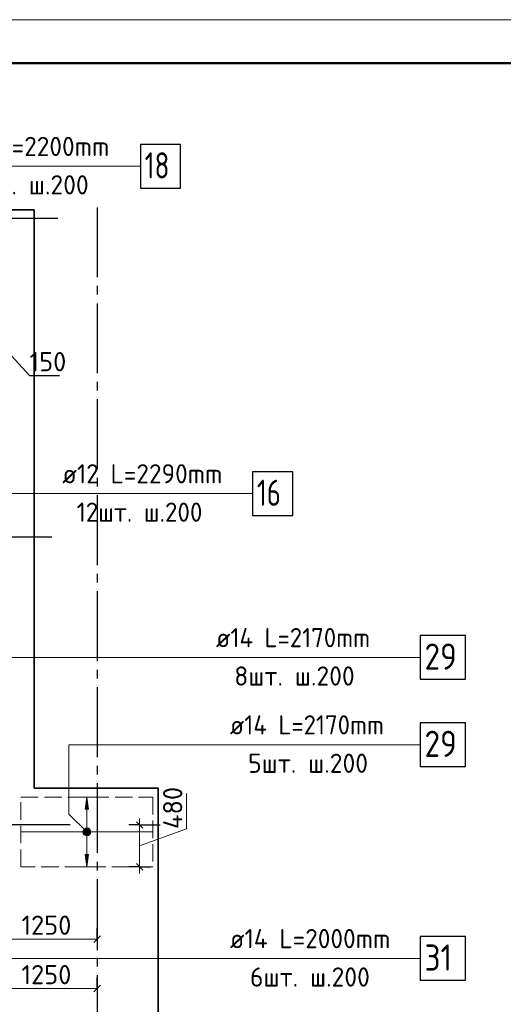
# Model space of a CAD drawing. Header units: millimetres. Extents: x 40580 to 1930067, y -240640 to 81020.
# Tile 278 of 656: x 781336 to 786876, y -192174 to -180889. Entities that reach past the tile are written whole.
import ezdxf

# ---------------------------------------------------------------- set-up
doc = ezdxf.new("R2010")
doc.units = ezdxf.units.MM
for name, pattern in [('______2', [270, 200, -70]), ('______5', [1100, 800, -100, 100, -100]), ('CENTER', [2, 1.25, -0.25, 0.25, -0.25])]:
    doc.linetypes.add(name, pattern=pattern)
for name, color, linetype, lineweight in [('Standard', 7, 'Continuous', 25), ('ДОП Верх по У', 7, 'Continuous', 25), ('ЖБ Перекрытие верхний уровень', 7, 'Continuous', 35), ('ОСИ', 7, 'CENTER', 15), ('Позиционная метка номер позиции', 7, 'Continuous', 13), ('Примечания', 7, 'Continuous', 13)]:
    doc.layers.add(name, color=color, linetype=linetype, lineweight=lineweight)
doc.styles.add('ISOCPEUR', font='isocpeur.ttf')

msp = doc.modelspace()

# ---------------------------------------------------------------- hatches: boundary and pattern name
at = {"layer": 'ДОП Верх по У', "linetype": 'Continuous', "lineweight": 13, "transparency": 33554687}
for points in [[(782125.2, -189938.6), (782105.2, -189798.6), (782085.2, -189938.6)], [(782086.5, -190166.4), (782124, -190166.4), (782105.2, -190161.1)], [(782067.7, -190198.6), (782142.7, -190198.6), (782137.5, -190179.9)], [(782067.7, -190198.6), (782137.5, -190179.9), (782073, -190179.9)], [(782073, -190217.4), (782142.7, -190198.6), (782067.7, -190198.6)], [(782073, -190179.9), (782137.5, -190179.9), (782124, -190166.4)], [(782073, -190179.9), (782124, -190166.4), (782086.5, -190166.4)], [(782073, -190217.4), (782137.5, -190217.4), (782142.7, -190198.6)], [(782086.5, -190230.9), (782137.5, -190217.4), (782073, -190217.4)], [(782086.5, -190230.9), (782124, -190230.9), (782137.5, -190217.4)], [(782124, -190230.9), (782086.5, -190230.9), (782105.2, -190236.1)]]:
    msp.add_hatch(color=7, dxfattribs=at).paths.add_polyline_path(points)
msp.add_hatch(color=7, dxfattribs=at).paths.add_polyline_path([(782125.2, -190458.6), (782105.2, -190598.6), (782085.2, -190458.6)], flags=16)
at = {"layer": 'Позиционная метка номер позиции', "linetype": 'Continuous', "lineweight": 13, "transparency": 33554687}
for points in [[(782073.4, -190230.4), (782116.7, -190155.3), (782062, -190210.1)], [(782062, -190210.1), (782116.7, -190155.3), (782093.8, -190155.3)], [(782062, -190210.1), (782093.8, -190155.3), (782062, -190187.1)], [(782062, -190187.1), (782093.8, -190155.3), (782073.4, -190166.8)], [(782073.4, -190230.4), (782137.1, -190166.8), (782116.7, -190155.3)], [(782093.8, -190241.9), (782137.1, -190166.8), (782073.4, -190230.4)], [(782093.8, -190241.9), (782148.5, -190187.1), (782137.1, -190166.8)], [(782116.7, -190241.9), (782148.5, -190187.1), (782093.8, -190241.9)], [(782116.7, -190241.9), (782148.5, -190210.1), (782148.5, -190187.1)], [(782148.5, -190210.1), (782116.7, -190241.9), (782137.1, -190230.4)]]:
    msp.add_hatch(color=7, dxfattribs=at).paths.add_polyline_path(points)

# ---------------------------------------------------------------- linework, layer by layer
at = {"layer": 'Standard', "color": 7, "linetype": 'Continuous', "lineweight": -3, "transparency": 33554687}
for p, q in [((780898.2, -184368.6), (781448.2, -184968.6)), ((781448.2, -184968.6), (781792.3, -184968.6))]:
    msp.add_line(p, q, dxfattribs=at)
at = {"layer": 'Standard', "color": 7, "linetype": 'Continuous', "lineweight": 13, "transparency": 33554687}
for p, q in [((783248.3, -190164.7), (783248.3, -189758.1)), ((782709.9, -190118.6), (782709.9, -190043.6)), ((782709.9, -190118.6), (782709.9, -190598.6)), ((782709.9, -190358.6), (783248.3, -190164.7)), ((782709.9, -190598.6), (782709.9, -190673.6)), ((780973.2, -191427.4), (782223.2, -191427.4)), ((780973.2, -191994.3), (782223.2, -191994.3))]:
    msp.add_line(p, q, dxfattribs=at)
at = {"layer": 'Standard', "color": 251, "linetype": 'Continuous', "lineweight": -3, "true_color": 0x656565, "transparency": 33554687}
for p, q in [((782709.9, -190118.6), (782584.9, -190118.6)), ((782709.9, -190118.6), (782834.9, -190118.6)), ((782709.9, -190118.6), (782946.3, -190118.6)), ((782709.9, -190598.6), (782584.9, -190598.6)), ((782709.9, -190598.6), (782834.9, -190598.6)), ((782709.9, -190598.6), (782709.9, -190598.6)), ((782223.2, -191427.4), (782223.2, -191302.4)), ((782223.2, -191427.4), (782223.2, -191418.4)), ((782223.2, -191427.4), (782223.2, -191552.4)), ((782223.2, -191994.3), (782223.2, -191869.3)), ((782223.2, -191994.3), (782223.2, -192119.3)), ((782223.2, -191994.3), (782223.2, -192127.7))]:
    msp.add_line(p, q, dxfattribs=at)
at = {"layer": 'Standard', "color": 7, "linetype": 'Continuous', "lineweight": 25, "transparency": 33554687}
for p, q in [((782672.4, -190081.1), (782747.4, -190156.1)), ((782672.4, -190561.1), (782747.4, -190636.1)), ((782185.7, -191464.9), (782260.7, -191389.9)), ((782185.7, -192031.8), (782260.7, -191956.8))]:
    msp.add_line(p, q, dxfattribs=at)
at = {"layer": 'Standard', "color": 7, "linetype": 'Continuous', "lineweight": 13, "transparency": 33554687}
msp.add_lwpolyline([(759149.2, -240288.6), (801149.2, -240288.6), (801149.2, -180888.6), (759149.2, -180888.6), (759149.2, -240288.6)], close=True, dxfattribs=at)
at = {"layer": 'Standard', "color": 7, "linetype": 'Continuous', "lineweight": 50, "transparency": 33554687}
msp.add_lwpolyline([(761149.2, -181388.6), (800649.2, -181388.6), (800649.2, -239788.6), (761149.2, -239788.6), (761149.2, -181388.6)], close=True, dxfattribs=at)
at = {"layer": 'ДОП Верх по У', "color": 7, "linetype": 'Continuous', "lineweight": 13, "transparency": 33554687}
for p, q in [((780518.2, -182568.6), (782604.2, -182568.6)), ((781803.2, -186320.6), (783889.2, -186320.6)), ((783564.7, -188198.6), (785628.7, -188198.6)), ((783723.2, -189198.6), (785787.2, -189198.6)), ((783723.2, -191648.7), (785831.2, -191648.7))]:
    msp.add_line(p, q, dxfattribs=at)
at = {"layer": 'ДОП Верх по У', "color": 251, "linetype": 'Continuous', "lineweight": 13, "true_color": 0x494949, "transparency": 33554687}
for p, q in [((782105.2, -189798.6), (782005.2, -189798.6)), ((782105.2, -189798.6), (782085.2, -189938.6)), ((782125.2, -189938.6), (782105.2, -189798.6)), ((782105.2, -189798.6), (782205.2, -189798.6)), ((782105.2, -189798.6), (782105.2, -189798.6)), ((782085.2, -189938.6), (782125.2, -189938.6)), ((782105.2, -190168.6), (782105.2, -189938.6)), ((782067.7, -190198.6), (782067.7, -190198.6)), ((782105.2, -190458.6), (782105.2, -190228.6)), ((782142.7, -190198.6), (782142.7, -190198.6)), ((782105.2, -190598.6), (782085.2, -190458.6)), ((782085.2, -190458.6), (782125.2, -190458.6)), ((782125.2, -190458.6), (782105.2, -190598.6)), ((782105.2, -190598.6), (782005.2, -190598.6)), ((782105.2, -190598.6), (782205.2, -190598.6)), ((782105.2, -190598.6), (782105.2, -190598.6))]:
    msp.add_line(p, q, dxfattribs=at)
at = {"layer": 'ДОП Верх по У', "color": 7, "linetype": 'Continuous', "lineweight": 18, "transparency": 33554687}
msp.add_line((782855.2, -190198.6), (781355.2, -190198.6), dxfattribs=at)
at = {"layer": 'ДОП Верх по У', "color": 7, "linetype": 'Continuous', "lineweight": 25, "transparency": 33554687}
for points in [[(782718.2, -182818.6), (783178.2, -182818.6), (783178.2, -182318.6), (782718.2, -182318.6), (782718.2, -182818.6)], [(784003.2, -186570.6), (784463.2, -186570.6), (784463.2, -186070.6), (784003.2, -186070.6), (784003.2, -186570.6)], [(785923.2, -188448.6), (786443.2, -188448.6), (786443.2, -187948.6), (785923.2, -187948.6), (785923.2, -188448.6)], [(785923.2, -189448.6), (786443.2, -189448.6), (786443.2, -188948.6), (785923.2, -188948.6), (785923.2, -189448.6)], [(785923.2, -191898.7), (786443.2, -191898.7), (786443.2, -191398.7), (785923.2, -191398.7), (785923.2, -191898.7)]]:
    msp.add_lwpolyline(points, dxfattribs=at)
at = {"layer": 'ДОП Верх по У', "color": 251, "linetype": 'Continuous', "lineweight": 13, "true_color": 0x494949, "transparency": 33554687}
msp.add_circle((782105.2, -190198.6), 37.5, dxfattribs=at)
at = {"layer": 'ЖБ Перекрытие верхний уровень', "transparency": 33554687}
for p, q in [((781503.2, -183068.6), (768073.2, -183068.6)), ((781503.2, -189698.6), (781503.2, -183068.6))]:
    msp.add_line(p, q, dxfattribs=at)
at = {"layer": 'ЖБ Перекрытие верхний уровень', "transparency": 33554687, "extrusion": (0, 0, -1)}
msp.add_lwpolyline([(-781503.2, -198378.6), (-782923.2, -198378.6), (-782923.2, -189698.6), (-781503.2, -189698.6)], dxfattribs=at)
at = {"layer": 'ОСИ', "color": 8, "linetype": '______5', "lineweight": -3, "transparency": 33554687}
for p, q in [((782223.2, -183039.9), (782223.2, -233188.6)), ((781773.2, -183168.6), (762749.2, -183168.6)), ((781703.2, -186818.6), (762749.2, -186818.6)), ((781913.2, -190118.6), (762749.2, -190118.6))]:
    msp.add_line(p, q, dxfattribs=at)
at = {"layer": 'Позиционная метка номер позиции', "color": 7, "linetype": 'Continuous', "lineweight": 13, "transparency": 33554687}
for p, q in [((782073.4, -190166.8), (782073.4, -190166.8)), ((782073.4, -190230.4), (782073.4, -190230.4)), ((782137.1, -190166.8), (782137.1, -190166.8)), ((782137.1, -190230.4), (782137.1, -190230.4))]:
    msp.add_line(p, q, dxfattribs=at)
for points in [[(779723.2, -183568.6), (780218.2, -183073.6), (780218.2, -182568.6), (782718.2, -182568.6)], [(780392.2, -186820.6), (780892.2, -186320.6), (784003.2, -186320.6)], [(780391.2, -190268.6), (780730.6, -189929.2), (780730.6, -188198.6), (785923.2, -188198.6)], [(782105.2, -190198.6), (781900.2, -189993.5), (781900.2, -189198.6), (785923.2, -189198.6)], [(780590.2, -192758.6), (780880.1, -192468.7), (780880.1, -191648.7), (785923.2, -191648.7)]]:
    msp.add_lwpolyline(points, dxfattribs=at)
msp.add_circle((782105.2, -190198.6), 45, dxfattribs=at)
at = {"layer": 'Примечания', "color": 7, "linetype": '______2', "lineweight": 18, "transparency": 33554687}
for p, q in [((781348.2, -189798.6), (782862.2, -189798.6)), ((781348.2, -190598.6), (781348.2, -189798.6)), ((782862.2, -189798.6), (782862.2, -190598.6)), ((782862.2, -190598.6), (781348.2, -190598.6))]:
    msp.add_line(p, q, dxfattribs=at)

# ---------------------------------------------------------------- texts
at = {"layer": 'Standard', "color": 7, "linetype": 'Continuous', "lineweight": 25, "transparency": 33554687, "char_height": 220, "attachment_point": 7, "style": 'ISOCPEUR'}
for s, insert, width in [('150', (781448.2, -184918.6), 469.509), ('1250', (781355.8, -191377.4), 610.159), ('1250', (781355.8, -191944.3), 610.159)]:
    msp.add_mtext(s, dxfattribs=dict(at, insert=insert, width=width))
at = {"layer": 'Standard', "color": 7, "linetype": 'Continuous', "lineweight": 25, "transparency": 33554687, "insert": (783198.2, -190164.7), "char_height": 220, "width": 531.967, "attachment_point": 7, "rotation": 90, "style": 'ISOCPEUR'}
msp.add_mtext('480', dxfattribs=at)
at = {"layer": 'ДОП Верх по У', "color": 7, "linetype": 'Continuous', "lineweight": 13, "transparency": 33554687, "attachment_point": 7, "style": 'ISOCPEUR'}
for s, insert, char_height, width in [('\\W0.96;ø12 L=2200mm ', (780538.2, -182451.2), 220, 2152.025), ('\\W0.75;18', (782768.2, -182708.6), 300, 472.641), ('\\W0.97;4шт. ш.200 ', (780747.2, -182891.2), 220, 1735.063), ('\\W0.96;ø12 L=2290mm ', (781823.2, -186203.2), 220, 2152.018), ('\\W0.75;16', (784053.2, -186460.6), 300, 472.649), ('\\W0.95;12шт. ш.200 ', (781988.2, -186643.2), 220, 1820.767), ('\\W0.94;ø14 L=2170mm ', (783584.7, -188081.3), 220, 2126.494), ('{\\W0.8700;29}', (785973.2, -188338.6), 300, 550.811), ('\\W0.97;8шт. ш.200 ', (783793.7, -188521.3), 220, 1712.324), ('\\W0.94;ø14 L=2170mm ', (783743.2, -189081.3), 220, 2126.488), ('{\\W0.8700;29}', (785973.2, -189338.6), 300, 550.819), ('\\W0.97;5шт. ш.200 ', (783952.2, -189521.3), 220, 1712.324), ('\\W0.96;ø14 L=2000mm ', (783743.2, -191531.4), 220, 2172.599), ('{\\W0.8700;31}', (785973.2, -191788.7), 300, 550.819), ('\\W0.97;6шт. ш.200 ', (783974.2, -191971.3), 220, 1712.324)]:
    msp.add_mtext(s, dxfattribs=dict(at, insert=insert, char_height=char_height, width=width))

doc.saveas('drawing.dxf')
